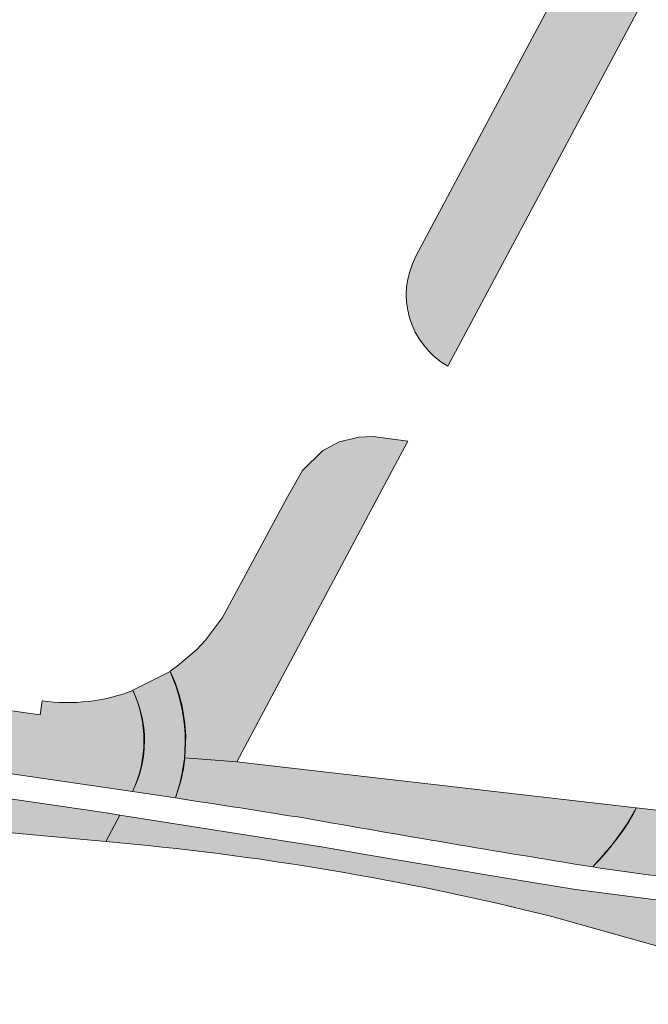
# Model space of a CAD drawing. Header units: metres. Extents: x 0 to 168310, y 0 to 462960.
# Tile 544 of 594: x 167715 to 167760, y 462509 to 462579. Entities that reach past the tile are written whole.
import ezdxf

# ---------------------------------------------------------------- set-up
doc = ezdxf.new("R2010")
doc.units = ezdxf.units.M
doc.header["$LTSCALE"] = 0.2
for name, color, linetype, lineweight in [('B_WE_GR_GRAS_BRM_RVA kruidenmengsel 2_B102-A', 141, 'Continuous', 18), ('B_WE_GR_GRAS_BRM_RVA kruidenmengsel 2_B102-G', 141, 'Continuous', 18), ('B_WE_GR_GRAS_BRM_RVA kruidenmengsel Barneveld_B116-A', 83, 'Continuous', 18), ('B_WE_GR_GRAS_BRM_RVA kruidenmengsel Barneveld_B116-G', 83, 'Continuous', 18)]:
    doc.layers.add(name, color=color, linetype=linetype, lineweight=lineweight)

msp = doc.modelspace()

# ---------------------------------------------------------------- hatches: boundary and pattern name
at = {"layer": 'B_WE_GR_GRAS_BRM_RVA kruidenmengsel 2_B102-A', "transparency": 33554687}
h = msp.add_hatch(color=256, dxfattribs=at)
h.dxf.hatch_style = 1
edge = h.paths.add_edge_path()
edge.add_line((167759.5202230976, 462522.5763687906), (167791.5041099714, 462518.8995741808))
edge.add_line((167791.5041099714, 462518.8995741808), (167820.2793562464, 462515.5964838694))
edge.add_line((167820.2793562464, 462515.5964838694), (167827.0756302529, 462533.7697522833))
edge.add_arc((167910.5451182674, 462523.5187779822), 84.09659864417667, 172.9985056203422, 186.6972424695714)
edge.add_arc((167825.1110207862, 462513.486746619), 1.924484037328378, -85.21284471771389, 6.697242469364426, ccw=False)
edge.add_line((167825.2716275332, 462511.5689759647), (167822.0748178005, 462511.5833248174))
edge.add_arc((167824.8242215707, 462642.3673368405), 130.8129084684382, 260.69058166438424, 268.79567823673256, ccw=False)
edge.add_arc((165695.8797031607, 449655.0648402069), 13029.82654793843, 80.6905816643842, 80.7138901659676)
edge.add_arc((167763.8273636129, 462297.2742129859), 219.6031593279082, 80.93362567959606, 84.938526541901)
edge.add_arc((167739.7163723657, 462038.6626925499), 479.3349391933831, 84.7949573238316, 87.00850295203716)
edge.add_arc((167775.0654964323, 462636.9769569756), 120.0779965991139, 261.0622548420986, 265.0631151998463, ccw=False)
edge.add_arc((167743.3573682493, 462531.2343189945), 18.33570229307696, 315.3874031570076, 331.823398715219)
h = msp.add_hatch(color=256, dxfattribs=at)
h.dxf.hatch_style = 1
edge = h.paths.add_edge_path()
edge.add_line((167730.9545318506, 462525.8579369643), (167727.2490825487, 462526.145277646))
edge.add_arc((167715.8161906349, 462527.3858350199), 11.5000000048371, 345.8774657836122, 353.80719262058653, ccw=False)
edge.add_line((167726.9686161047, 462524.5798759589), (167726.5613614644, 462523.2881156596))
edge.add_arc((167530.3156308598, 461237.1591949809), 1301.014983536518, 80.90924948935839, 81.32436299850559, ccw=False)
edge.add_arc((167974.3146420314, 463868.2755054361), 1367.392569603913, 259.9576554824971, 260.830380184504)
edge.add_line((167756.410036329, 462518.356981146), (167756.4376617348, 462518.3886380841))
edge.add_line((167756.4376617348, 462518.3886380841), (167756.4651146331, 462518.420077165))
edge.add_line((167756.4651146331, 462518.420077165), (167756.4923964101, 462518.4513012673))
edge.add_line((167756.4923964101, 462518.4513012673), (167756.5195084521, 462518.4823132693))
edge.add_line((167756.5195084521, 462518.4823132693), (167756.5464521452, 462518.5131160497))
edge.add_line((167756.5464521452, 462518.5131160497), (167756.5732288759, 462518.543712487))
edge.add_line((167756.5732288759, 462518.543712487), (167756.5998400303, 462518.5741054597))
edge.add_line((167756.5998400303, 462518.5741054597), (167756.6262869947, 462518.6042978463))
edge.add_line((167756.6262869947, 462518.6042978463), (167756.6525711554, 462518.6342925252))
edge.add_line((167756.6525711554, 462518.6342925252), (167756.6786938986, 462518.6640923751))
edge.add_line((167756.6786938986, 462518.6640923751), (167756.7046566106, 462518.6937002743))
edge.add_line((167756.7046566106, 462518.6937002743), (167756.7304606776, 462518.7231191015))
edge.add_line((167756.7304606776, 462518.7231191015), (167756.756107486, 462518.7523517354))
edge.add_line((167756.756107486, 462518.7523517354), (167756.7815984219, 462518.7814010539))
edge.add_line((167756.7815984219, 462518.7814010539), (167756.8069348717, 462518.810269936))
edge.add_line((167756.8069348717, 462518.810269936), (167756.8321182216, 462518.8389612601))
edge.add_line((167756.8321182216, 462518.8389612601), (167756.8571498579, 462518.8674779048))
edge.add_line((167756.8571498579, 462518.8674779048), (167756.8820311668, 462518.8958227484))
edge.add_line((167756.8820311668, 462518.8958227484), (167756.9067635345, 462518.9239986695))
edge.add_line((167756.9067635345, 462518.9239986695), (167756.9313483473, 462518.9520085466))
edge.add_line((167756.9313483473, 462518.9520085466), (167756.9557869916, 462518.9798552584))
edge.add_line((167756.9557869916, 462518.9798552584), (167756.9800808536, 462519.0075416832))
edge.add_line((167756.9800808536, 462519.0075416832), (167757.0042313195, 462519.0350706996))
edge.add_line((167757.0042313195, 462519.0350706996), (167757.0282397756, 462519.0624451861))
edge.add_line((167757.0282397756, 462519.0624451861), (167757.0521076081, 462519.0896680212))
edge.add_line((167757.0521076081, 462519.0896680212), (167757.0758362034, 462519.1167420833))
edge.add_line((167757.0758362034, 462519.1167420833), (167757.0994269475, 462519.1436702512))
edge.add_line((167757.0994269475, 462519.1436702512), (167757.122881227, 462519.1704554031))
edge.add_line((167757.122881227, 462519.1704554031), (167757.1462004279, 462519.1971004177))
edge.add_line((167757.1462004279, 462519.1971004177), (167757.1693859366, 462519.2236081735))
edge.add_line((167757.1693859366, 462519.2236081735), (167757.1924391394, 462519.249981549))
edge.add_line((167757.1924391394, 462519.249981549), (167757.2153614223, 462519.2762234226))
edge.add_line((167757.2153614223, 462519.2762234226), (167757.2381541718, 462519.302336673))
edge.add_line((167757.2381541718, 462519.302336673), (167757.2608187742, 462519.3283241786))
edge.add_line((167757.2608187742, 462519.3283241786), (167757.2833566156, 462519.3541888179))
edge.add_line((167757.2833566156, 462519.3541888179), (167757.3057690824, 462519.3799334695))
edge.add_line((167757.3057690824, 462519.3799334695), (167757.3280575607, 462519.4055610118))
edge.add_line((167757.3280575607, 462519.4055610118), (167757.3502234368, 462519.4310743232))
edge.add_line((167757.3502234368, 462519.4310743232), (167757.3722680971, 462519.4564762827))
edge.add_line((167757.3722680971, 462519.4564762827), (167757.3941929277, 462519.4817697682))
edge.add_line((167757.3941929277, 462519.4817697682), (167757.415999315, 462519.5069576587))
edge.add_line((167757.415999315, 462519.5069576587), (167757.4376886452, 462519.5320428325))
edge.add_line((167757.4376886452, 462519.5320428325), (167757.4592623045, 462519.5570281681))
edge.add_line((167757.4592623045, 462519.5570281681), (167757.4807216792, 462519.581916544))
edge.add_line((167757.4807216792, 462519.581916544), (167757.5020681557, 462519.6067108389))
edge.add_line((167757.5020681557, 462519.6067108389), (167757.52330312, 462519.631413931))
edge.add_line((167757.52330312, 462519.631413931), (167757.5444279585, 462519.6560286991))
edge.add_line((167757.5444279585, 462519.6560286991), (167757.5654440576, 462519.6805580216))
edge.add_line((167757.5654440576, 462519.6805580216), (167757.5863528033, 462519.7050047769))
edge.add_line((167757.5863528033, 462519.7050047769), (167757.6071555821, 462519.7293718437))
edge.add_line((167757.6071555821, 462519.7293718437), (167757.6278537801, 462519.7536621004))
edge.add_line((167757.6278537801, 462519.7536621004), (167757.6484487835, 462519.7778784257))
edge.add_line((167757.6484487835, 462519.7778784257), (167757.6689419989, 462519.8020237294))
edge.add_line((167757.6689419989, 462519.8020237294), (167757.6893347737, 462519.8261008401))
edge.add_line((167757.6893347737, 462519.8261008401), (167757.709628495, 462519.8501125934))
edge.add_line((167757.709628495, 462519.8501125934), (167757.7298245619, 462519.8740619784))
edge.add_line((167757.7298245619, 462519.8740619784), (167757.7499243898, 462519.8979518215))
edge.add_line((167757.7499243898, 462519.8979518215), (167757.7699293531, 462519.9217850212))
edge.add_line((167757.7699293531, 462519.9217850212), (167757.7898408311, 462519.945564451))
edge.add_line((167757.7898408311, 462519.945564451), (167757.8096601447, 462519.9692928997))
edge.add_line((167757.8096601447, 462519.9692928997), (167757.8293887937, 462519.9929733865))
edge.add_line((167757.8293887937, 462519.9929733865), (167757.8490281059, 462520.0166087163))
edge.add_line((167757.8490281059, 462520.0166087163), (167757.8685794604, 462520.0402017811))
edge.add_line((167757.8685794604, 462520.0402017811), (167757.888044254, 462520.063755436))
edge.add_line((167757.888044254, 462520.063755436), (167757.9074238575, 462520.0872725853))
edge.add_line((167757.9074238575, 462520.0872725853), (167757.926719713, 462520.1107561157))
edge.add_line((167757.926719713, 462520.1107561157), (167757.9459331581, 462520.1342089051))
edge.add_line((167757.9459331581, 462520.1342089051), (167757.9650655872, 462520.1576338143))
edge.add_line((167757.9650655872, 462520.1576338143), (167757.9841183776, 462520.1810337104))
edge.add_line((167757.9841183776, 462520.1810337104), (167758.0030929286, 462520.2044115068))
edge.add_line((167758.0030929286, 462520.2044115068), (167758.0219906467, 462520.2277700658))
edge.add_line((167758.0219906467, 462520.2277700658), (167758.0408128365, 462520.2511121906))
edge.add_line((167758.0408128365, 462520.2511121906), (167758.0595609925, 462520.2744409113))
edge.add_line((167758.0595609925, 462520.2744409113), (167758.0782364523, 462520.2977590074))
edge.add_line((167758.0782364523, 462520.2977590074), (167758.0968406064, 462520.3210693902))
edge.add_line((167758.0968406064, 462520.3210693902), (167758.1153748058, 462520.3443749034))
edge.add_line((167758.1153748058, 462520.3443749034), (167758.1338404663, 462520.3676784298))
edge.add_line((167758.1338404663, 462520.3676784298), (167758.1522390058, 462520.390982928))
edge.add_line((167758.1522390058, 462520.390982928), (167758.1705717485, 462520.4142911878))
edge.add_line((167758.1705717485, 462520.4142911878), (167758.188839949, 462520.4376064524))
edge.add_line((167758.188839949, 462520.4376064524), (167758.2070447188, 462520.4609319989))
edge.add_line((167758.2070447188, 462520.4609319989), (167758.2251871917, 462520.4842711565))
edge.add_line((167758.2251871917, 462520.4842711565), (167758.2432685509, 462520.5076273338))
edge.add_line((167758.2432685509, 462520.5076273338), (167758.2612898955, 462520.5310038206))
edge.add_line((167758.2612898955, 462520.5310038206), (167758.2792523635, 462520.5544039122))
edge.add_line((167758.2792523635, 462520.5544039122), (167758.2971570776, 462520.5778309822))
edge.add_line((167758.2971570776, 462520.5778309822), (167758.3150051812, 462520.6012883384))
edge.add_line((167758.3150051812, 462520.6012883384), (167758.3327978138, 462520.624779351))
edge.add_line((167758.3327978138, 462520.624779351), (167758.35053608, 462520.6483072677))
edge.add_line((167758.35053608, 462520.6483072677), (167758.3682211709, 462520.6718755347))
edge.add_line((167758.3682211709, 462520.6718755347), (167758.3858541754, 462520.6954873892))
edge.add_line((167758.3858541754, 462520.6954873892), (167758.4034362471, 462520.7191462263))
edge.add_line((167758.4034362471, 462520.7191462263), (167758.4209685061, 462520.7428553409))
edge.add_line((167758.4209685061, 462520.7428553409), (167758.43845209, 462520.766618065))
edge.add_line((167758.43845209, 462520.766618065), (167758.4558881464, 462520.7904377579))
edge.add_line((167758.4558881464, 462520.7904377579), (167758.4732777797, 462520.8143176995))
edge.add_line((167758.4732777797, 462520.8143176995), (167758.4906221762, 462520.8382612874))
edge.add_line((167758.4906221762, 462520.8382612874), (167758.5079224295, 462520.8622718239))
edge.add_line((167758.5079224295, 462520.8622718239), (167758.5251796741, 462520.8863526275))
edge.add_line((167758.5251796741, 462520.8863526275), (167758.5423950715, 462520.9105070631))
edge.add_line((167758.5423950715, 462520.9105070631), (167758.5595697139, 462520.9347384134))
edge.add_line((167758.5595697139, 462520.9347384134), (167758.5767047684, 462520.9590500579))
edge.add_line((167758.5767047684, 462520.9590500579), (167758.5938013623, 462520.9834452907))
edge.add_line((167758.5938013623, 462520.9834452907), (167758.6108606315, 462521.0079274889))
edge.add_line((167758.6108606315, 462521.0079274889), (167758.6278837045, 462521.0324999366))
edge.add_line((167758.6278837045, 462521.0324999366), (167758.6448717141, 462521.0571659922))
edge.add_line((167758.6448717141, 462521.0571659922), (167758.6618258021, 462521.081928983))
edge.add_line((167758.6618258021, 462521.081928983), (167758.678747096, 462521.1067922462))
edge.add_line((167758.678747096, 462521.1067922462), (167758.69563673, 462521.1317590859))
edge.add_line((167758.69563673, 462521.1317590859), (167758.7124958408, 462521.1568328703))
edge.add_line((167758.7124958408, 462521.1568328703), (167758.7293255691, 462521.1820169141))
edge.add_line((167758.7293255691, 462521.1820169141), (167758.7461270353, 462521.2073145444))
edge.add_line((167758.7461270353, 462521.2073145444), (167758.7629013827, 462521.2327291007))
edge.add_line((167758.7629013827, 462521.2327291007), (167758.7796497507, 462521.2582639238))
edge.add_line((167758.7796497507, 462521.2582639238), (167758.7963732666, 462521.2839223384))
edge.add_line((167758.7963732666, 462521.2839223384), (167758.8130730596, 462521.3097076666))
edge.add_line((167758.8130730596, 462521.3097076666), (167758.8297502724, 462521.3356232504))
edge.add_line((167758.8297502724, 462521.3356232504), (167758.8464060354, 462521.3616724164))
edge.add_line((167758.8464060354, 462521.3616724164), (167758.86304148, 462521.3878584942))
edge.add_line((167758.86304148, 462521.3878584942), (167758.8796577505, 462521.414184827))
edge.add_line((167758.8796577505, 462521.414184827), (167758.8962559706, 462521.4406547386))
edge.add_line((167758.8962559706, 462521.4406547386), (167758.9128372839, 462521.4672715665))
edge.add_line((167758.9128372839, 462521.4672715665), (167758.9294028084, 462521.4940386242))
edge.add_line((167758.9294028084, 462521.4940386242), (167758.945953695, 462521.5209592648))
edge.add_line((167758.945953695, 462521.5209592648), (167758.9624910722, 462521.5480368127))
edge.add_line((167758.9624910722, 462521.5480368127), (167758.979016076, 462521.575274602))
edge.add_line((167758.979016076, 462521.575274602), (167758.9955298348, 462521.60267596))
edge.add_line((167758.9955298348, 462521.60267596), (167759.0120334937, 462521.6302442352))
edge.add_line((167759.0120334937, 462521.6302442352), (167759.0285281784, 462521.6579827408))
edge.add_line((167759.0285281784, 462521.6579827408), (167759.0450150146, 462521.6858947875))
edge.add_line((167759.0450150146, 462521.6858947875), (167759.0614951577, 462521.7139837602))
edge.add_line((167759.0614951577, 462521.7139837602), (167759.0779697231, 462521.7422529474))
edge.add_line((167759.0779697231, 462521.7422529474), (167759.0944398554, 462521.7707056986))
edge.add_line((167759.0944398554, 462521.7707056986), (167759.1109066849, 462521.799345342))
edge.add_line((167759.1109066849, 462521.799345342), (167759.1273713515, 462521.8281752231))
edge.add_line((167759.1273713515, 462521.8281752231), (167759.143834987, 462521.8571986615))
edge.add_line((167759.143834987, 462521.8571986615), (167759.1602987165, 462521.8864189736))
edge.add_line((167759.1602987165, 462521.8864189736), (167759.1767636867, 462521.915839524))
edge.add_line((167759.1767636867, 462521.915839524), (167759.1932310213, 462521.9454636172))
edge.add_line((167759.1932310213, 462521.9454636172), (167759.2097018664, 462521.9752946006))
edge.add_line((167759.2097018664, 462521.9752946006), (167759.2261773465, 462522.0053358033))
edge.add_line((167759.2261773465, 462522.0053358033), (167759.2426586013, 462522.0355905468))
edge.add_line((167759.2426586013, 462522.0355905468), (167759.2591467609, 462522.0660621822))
edge.add_line((167759.2591467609, 462522.0660621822), (167759.2756429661, 462522.0967540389))
edge.add_line((167759.2756429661, 462522.0967540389), (167759.2921483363, 462522.1276694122))
edge.add_line((167759.2921483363, 462522.1276694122), (167759.3086640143, 462522.1588116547))
edge.add_line((167759.3086640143, 462522.1588116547), (167759.3251911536, 462522.19018415))
edge.add_line((167759.3251911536, 462522.19018415), (167759.341730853, 462522.2217901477))
edge.add_line((167759.341730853, 462522.2217901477), (167759.3582842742, 462522.2536330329))
edge.add_line((167759.3582842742, 462522.2536330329), (167759.3748525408, 462522.2857161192))
edge.add_line((167759.3748525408, 462522.2857161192), (167759.3914367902, 462522.3180427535))
edge.add_line((167759.3914367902, 462522.3180427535), (167759.4080381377, 462522.3506162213))
edge.add_line((167759.4080381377, 462522.3506162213), (167759.4246577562, 462522.3834399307))
edge.add_line((167759.4246577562, 462522.3834399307), (167759.4412967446, 462522.4165171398))
edge.add_line((167759.4412967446, 462522.4165171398), (167759.4579562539, 462522.4498512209))
edge.add_line((167759.4579562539, 462522.4498512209), (167759.4746374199, 462522.4834455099))
edge.add_line((167759.4746374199, 462522.4834455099), (167759.4913413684, 462522.5173033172))
edge.add_line((167759.4913413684, 462522.5173033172), (167759.5080692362, 462522.5514279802))
edge.add_line((167759.5080692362, 462522.5514279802), (167759.5202176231, 462522.5763694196))
edge.add_line((167759.5202176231, 462522.5763694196), (167730.9545318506, 462525.8579369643))
at = {"layer": 'B_WE_GR_GRAS_BRM_RVA kruidenmengsel Barneveld_B116-A', "transparency": 33554687}
h = msp.add_hatch(color=256, dxfattribs=at)
h.dxf.hatch_style = 1
edge = h.paths.add_edge_path()
edge.add_arc((167782.7885514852, 462616.984398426), 13.2797677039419, 74.2180522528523, 85.72097053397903)
edge.add_arc((167783.6739169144, 462624.3781000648), 5.84999999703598, 88.96678061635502, 151.9148606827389)
edge.add_line((167778.5127602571, 462627.1321810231), (167743.7635372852, 462562.0120243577))
edge.add_arc((167748.924693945, 462559.257943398), 5.84999999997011, 151.9148606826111, 240.6415163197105)
edge.add_line((167746.0566007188, 462554.1592630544), (167763.0794054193, 462586.0600543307))
edge.add_line((167763.0794054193, 462586.0600543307), (167772.3564146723, 462603.4451997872))
edge.add_line((167772.3564146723, 462603.4451997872), (167786.4003437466, 462629.7635684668))
h = msp.add_hatch(color=256, dxfattribs=at)
h.dxf.hatch_style = 1
h.paths.add_polyline_path([(167740.9527003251, 462544.5945371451), (167743.195880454, 462548.7982639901), (167740.7186665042, 462549.1225980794), (167739.7086192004, 462549.0904068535), (167738.2875465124, 462548.7368707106), (167737.081398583, 462548.0994182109), (167735.6431691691, 462546.6874558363), (167734.5922003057, 462544.8249090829), (167729.9445789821, 462536.1965930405), (167728.7146436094, 462534.5598744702), (167728.0733193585, 462533.8821992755), (167726.7264573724, 462532.724784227), (167726.1918539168, 462532.3452313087), (167726.5668269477, 462531.4691938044), (167726.8409564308, 462530.6576142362), (167727.0485011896, 462529.8526547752), (167727.2500357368, 462528.6175761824), (167727.3105220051, 462527.7468702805), (167727.2490825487, 462526.145277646), (167730.954531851, 462525.8579369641)])
h = msp.add_hatch(color=256, dxfattribs=at)
h.dxf.hatch_style = 1
edge = h.paths.add_edge_path()
edge.add_line((167704.9880225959, 462530.8981807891), (167716.8968011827, 462529.239409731))
edge.add_line((167716.8968011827, 462529.239409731), (167717.0347590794, 462530.2298478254))
edge.add_arc((167718.8489054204, 462543.2541087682), 13.15000000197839, 262.0703042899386, 290.8361424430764)
edge.add_arc((167715.8161906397, 462527.3858350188), 8.50000000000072, -25.310210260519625, 24.895985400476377, ccw=False)
edge.add_line((167723.5002448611, 462523.7519238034), (167712.3868735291, 462525.3748268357))
edge.add_line((167712.3868735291, 462525.3748268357), (167695.3197786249, 462527.6801969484))
edge.add_arc((167701.8550102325, 462537.7616228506), 12.0143414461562, 208.684214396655, 237.0468867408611, ccw=False)
edge.add_line((167691.3150875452, 462531.9949574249), (167700.6974429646, 462530.6880912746))
edge.add_line((167700.6974429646, 462530.6880912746), (167700.8078092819, 462531.48044175))
edge.add_line((167700.8078092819, 462531.48044175), (167704.9880225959, 462530.8981807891))
h = msp.add_hatch(color=256, dxfattribs=at)
h.dxf.hatch_style = 1
edge = h.paths.add_edge_path()
edge.add_line((167723.5151257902, 462530.981941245), (167726.1798766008, 462532.3220414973))
edge.add_arc((167715.3177648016, 462527.3383383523), 11.9508480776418, -19.810279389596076, 24.64638160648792, ccw=False)
edge.add_line((167726.5613614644, 462523.2881156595), (167723.5002448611, 462523.7519238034))
edge.add_arc((167716.2473855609, 462527.3818757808), 8.1105190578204, 333.4126927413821, 386.3514535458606)
h = msp.add_hatch(color=256, dxfattribs=at)
h.dxf.hatch_style = 1
edge = h.paths.add_edge_path()
edge.add_arc((167525.2923774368, 461204.9013956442), 1331.861529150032, 81.48041035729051, 82.61733662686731, ccw=False)
edge.add_line((167722.6044008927, 462522.0661910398), (167721.5835908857, 462520.1739206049))
edge.add_line((167721.5835908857, 462520.1739206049), (167717.1692649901, 462520.5848824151))
edge.add_line((167717.1692649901, 462520.5848824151), (167714.6033979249, 462520.8165760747))
edge.add_arc((167711.2084465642, 462483.219544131), 37.75000007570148, 84.8402769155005, 93.38275303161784)
edge.add_line((167708.9809744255, 462520.9037699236), (167703.767, 462521.467))
edge.add_line((167703.767, 462521.467), (167700.0662833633, 462521.7389063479))
edge.add_arc((167707.5012633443, 462532.1762947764), 12.81475729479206, 210.2429789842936, 234.53616981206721, ccw=False)
h = msp.add_hatch(color=256, dxfattribs=at)
h.dxf.hatch_style = 1
edge = h.paths.add_edge_path()
edge.add_line((167722.6044008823, 462522.0661910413), (167737.1528343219, 462519.779094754))
edge.add_line((167737.1528343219, 462519.779094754), (167740.4210500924, 462519.2083906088))
edge.add_line((167740.4210500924, 462519.2083906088), (167749.4979807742, 462517.6661016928))
edge.add_line((167749.4979807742, 462517.6661016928), (167755.0441120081, 462516.7546112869))
edge.add_line((167755.0441120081, 462516.7546112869), (167764.0657133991, 462515.5963235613))
edge.add_line((167764.0657133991, 462515.5963235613), (167774.5240625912, 462514.9009118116))
edge.add_line((167774.5240625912, 462514.9009118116), (167781.301542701, 462514.2908523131))
edge.add_line((167781.301542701, 462514.2908523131), (167788.7841134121, 462513.6130007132))
edge.add_arc((167810.1613455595, 462511.5249310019), 21.47896853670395, 174.4212018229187, 187.9842794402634)
edge.add_line((167788.8905894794, 462508.5414724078), (167768.4477943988, 462510.5030155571))
edge.add_line((167768.4477943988, 462510.5030155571), (167765.3799857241, 462511.4661870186))
edge.add_line((167765.3799857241, 462511.4661870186), (167753.4812675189, 462514.8164590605))
edge.add_arc((167703.5692020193, 462315.2822520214), 205.6820703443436, 75.95605076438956, 84.97538793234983)
edge.add_line((167721.5835908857, 462520.1739206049), (167722.6044008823, 462522.0661910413))

# ---------------------------------------------------------------- linework, layer by layer
at = {"layer": 'B_WE_GR_GRAS_BRM_RVA kruidenmengsel 2_B102-G', "flags": 128}
for points in [[(167759.5202230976, 462522.5763687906), (167791.5041099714, 462518.8995741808), (167820.2793562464, 462515.5964838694), (167827.0756302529, 462533.7697522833, 0.05984329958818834), (167827.0223726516, 462513.711185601, -0.4240118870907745), (167825.2716275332, 462511.5689759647), (167822.0748178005, 462511.5833248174, -0.03537990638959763), (167803.6631354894, 462513.2773470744, 0.0001017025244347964), (167798.4321105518, 462514.1337506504, 0.01747645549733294), (167783.2017477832, 462516.0210548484, 0.009658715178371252), (167764.7317865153, 462517.3444375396, -0.01745882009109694), (167756.4100350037, 462518.3569796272, 0.07183876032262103)], [(167730.9545318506, 462525.8579369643), (167727.2490825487, 462526.145277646, -0.03461377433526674), (167726.9686161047, 462524.5798759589), (167726.5613614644, 462523.2881156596, -0.001811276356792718), (167735.8742587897, 462521.8325534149, 0.003807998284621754), (167756.410036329, 462518.356981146), (167756.4376617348, 462518.3886380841), (167756.4651146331, 462518.420077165), (167756.4923964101, 462518.4513012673), (167756.5195084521, 462518.4823132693), (167756.5464521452, 462518.5131160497), (167756.5732288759, 462518.543712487), (167756.5998400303, 462518.5741054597), (167756.6262869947, 462518.6042978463), (167756.6525711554, 462518.6342925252), (167756.6786938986, 462518.6640923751), (167756.7046566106, 462518.6937002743), (167756.7304606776, 462518.7231191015), (167756.756107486, 462518.7523517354), (167756.7815984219, 462518.7814010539), (167756.8069348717, 462518.810269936), (167756.8321182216, 462518.8389612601), (167756.8571498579, 462518.8674779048), (167756.8820311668, 462518.8958227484), (167756.9067635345, 462518.9239986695), (167756.9313483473, 462518.9520085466), (167756.9557869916, 462518.9798552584), (167756.9800808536, 462519.0075416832), (167757.0042313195, 462519.0350706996), (167757.0282397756, 462519.0624451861), (167757.0521076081, 462519.0896680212), (167757.0758362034, 462519.1167420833), (167757.0994269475, 462519.1436702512), (167757.122881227, 462519.1704554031), (167757.1462004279, 462519.1971004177), (167757.1693859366, 462519.2236081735), (167757.1924391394, 462519.249981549), (167757.2153614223, 462519.2762234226), (167757.2381541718, 462519.302336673), (167757.2608187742, 462519.3283241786), (167757.2833566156, 462519.3541888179), (167757.3057690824, 462519.3799334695), (167757.3280575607, 462519.4055610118), (167757.3502234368, 462519.4310743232), (167757.3722680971, 462519.4564762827), (167757.3941929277, 462519.4817697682), (167757.415999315, 462519.5069576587), (167757.4376886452, 462519.5320428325), (167757.4592623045, 462519.5570281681), (167757.4807216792, 462519.581916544), (167757.5020681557, 462519.6067108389), (167757.52330312, 462519.631413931), (167757.5444279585, 462519.6560286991), (167757.5654440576, 462519.6805580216), (167757.5863528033, 462519.7050047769), (167757.6071555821, 462519.7293718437), (167757.6278537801, 462519.7536621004), (167757.6484487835, 462519.7778784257), (167757.6689419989, 462519.8020237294), (167757.6893347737, 462519.8261008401), (167757.709628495, 462519.8501125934), (167757.7298245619, 462519.8740619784), (167757.7499243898, 462519.8979518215), (167757.7699293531, 462519.9217850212), (167757.7898408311, 462519.945564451), (167757.8096601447, 462519.9692928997), (167757.8293887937, 462519.9929733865), (167757.8490281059, 462520.0166087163), (167757.8685794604, 462520.0402017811), (167757.888044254, 462520.063755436), (167757.9074238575, 462520.0872725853), (167757.926719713, 462520.1107561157), (167757.9459331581, 462520.1342089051), (167757.9650655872, 462520.1576338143), (167757.9841183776, 462520.1810337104), (167758.0030929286, 462520.2044115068), (167758.0219906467, 462520.2277700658), (167758.0408128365, 462520.2511121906), (167758.0595609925, 462520.2744409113), (167758.0782364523, 462520.2977590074), (167758.0968406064, 462520.3210693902), (167758.1153748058, 462520.3443749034), (167758.1338404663, 462520.3676784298), (167758.1522390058, 462520.390982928), (167758.1705717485, 462520.4142911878), (167758.188839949, 462520.4376064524), (167758.2070447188, 462520.4609319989), (167758.2251871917, 462520.4842711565), (167758.2432685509, 462520.5076273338), (167758.2612898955, 462520.5310038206), (167758.2792523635, 462520.5544039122), (167758.2971570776, 462520.5778309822), (167758.3150051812, 462520.6012883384), (167758.3327978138, 462520.624779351), (167758.35053608, 462520.6483072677), (167758.3682211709, 462520.6718755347), (167758.3858541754, 462520.6954873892), (167758.4034362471, 462520.7191462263), (167758.4209685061, 462520.7428553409), (167758.43845209, 462520.766618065), (167758.4558881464, 462520.7904377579), (167758.4732777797, 462520.8143176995), (167758.4906221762, 462520.8382612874), (167758.5079224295, 462520.8622718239), (167758.5251796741, 462520.8863526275), (167758.5423950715, 462520.9105070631), (167758.5595697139, 462520.9347384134), (167758.5767047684, 462520.9590500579), (167758.5938013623, 462520.9834452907), (167758.6108606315, 462521.0079274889), (167758.6278837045, 462521.0324999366), (167758.6448717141, 462521.0571659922), (167758.6618258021, 462521.081928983), (167758.678747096, 462521.1067922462), (167758.69563673, 462521.1317590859), (167758.7124958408, 462521.1568328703), (167758.7293255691, 462521.1820169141), (167758.7461270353, 462521.2073145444), (167758.7629013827, 462521.2327291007), (167758.7796497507, 462521.2582639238), (167758.7963732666, 462521.2839223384), (167758.8130730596, 462521.3097076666), (167758.8297502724, 462521.3356232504), (167758.8464060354, 462521.3616724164), (167758.86304148, 462521.3878584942), (167758.8796577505, 462521.414184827), (167758.8962559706, 462521.4406547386), (167758.9128372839, 462521.4672715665), (167758.9294028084, 462521.4940386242), (167758.945953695, 462521.5209592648), (167758.9624910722, 462521.5480368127), (167758.979016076, 462521.575274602), (167758.9955298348, 462521.60267596), (167759.0120334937, 462521.6302442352), (167759.0285281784, 462521.6579827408), (167759.0450150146, 462521.6858947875), (167759.0614951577, 462521.7139837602), (167759.0779697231, 462521.7422529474), (167759.0944398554, 462521.7707056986), (167759.1109066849, 462521.799345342), (167759.1273713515, 462521.8281752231), (167759.143834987, 462521.8571986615), (167759.1602987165, 462521.8864189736), (167759.1767636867, 462521.915839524), (167759.1932310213, 462521.9454636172), (167759.2097018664, 462521.9752946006), (167759.2261773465, 462522.0053358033), (167759.2426586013, 462522.0355905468), (167759.2591467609, 462522.0660621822), (167759.2756429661, 462522.0967540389), (167759.2921483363, 462522.1276694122), (167759.3086640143, 462522.1588116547), (167759.3251911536, 462522.19018415), (167759.341730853, 462522.2217901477), (167759.3582842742, 462522.2536330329), (167759.3748525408, 462522.2857161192), (167759.3914367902, 462522.3180427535), (167759.4080381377, 462522.3506162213), (167759.4246577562, 462522.3834399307), (167759.4412967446, 462522.4165171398), (167759.4579562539, 462522.4498512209), (167759.4746374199, 462522.4834455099), (167759.4913413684, 462522.5173033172), (167759.5080692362, 462522.5514279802), (167759.5202176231, 462522.5763694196)]]:
    msp.add_lwpolyline(points, format="xyb", close=True, dxfattribs=at)
at = {"layer": 'B_WE_GR_GRAS_BRM_RVA kruidenmengsel Barneveld_B116-A', "transparency": 33554687, "flags": 128}
msp.add_lwpolyline([(167723.5151257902, 462530.981941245), (167726.1798766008, 462532.3220414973, -0.1964489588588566), (167726.5613614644, 462523.2881156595), (167723.5002448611, 462523.7519238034, 0.2351867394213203), (167723.5151257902, 462530.981941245)], format="xyb", close=True, dxfattribs=at)
at = {"layer": 'B_WE_GR_GRAS_BRM_RVA kruidenmengsel Barneveld_B116-G', "flags": 128}
for points in [[(167786.4003437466, 462629.7635684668, 0.05023313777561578), (167783.7794047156, 462630.2271489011, 0.2817846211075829), (167778.5127602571, 462627.1321810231), (167743.7635372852, 462562.0120243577, 0.407719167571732), (167746.0566007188, 462554.1592630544), (167763.0794054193, 462586.0600543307), (167772.3564146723, 462603.4451997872)], [(167704.9880225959, 462530.8981807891), (167716.8968011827, 462529.239409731), (167717.0347590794, 462530.2298478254, 0.1261779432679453), (167723.5263155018, 462530.9640992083, -0.2226387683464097), (167723.5002448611, 462523.7519238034), (167712.3868735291, 462525.3748268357), (167695.3197786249, 462527.6801969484, -0.1243911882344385), (167691.3150875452, 462531.9949574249), (167700.6974429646, 462530.6880912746), (167700.8078092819, 462531.48044175)], [(167696.4306300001, 462525.7219100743, -0.004960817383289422), (167722.6044008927, 462522.0661910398), (167721.5835908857, 462520.1739206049), (167717.1692649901, 462520.5848824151), (167714.6033979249, 462520.8165760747, 0.03729085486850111), (167708.9809744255, 462520.9037699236), (167703.767, 462521.467), (167700.0662833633, 462521.7389063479, -0.1063978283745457)], [(167722.6044008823, 462522.0661910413), (167737.1528343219, 462519.779094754), (167740.4210500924, 462519.2083906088), (167749.4979807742, 462517.6661016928), (167755.0441120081, 462516.7546112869), (167764.0657133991, 462515.5963235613), (167774.5240625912, 462514.9009118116), (167781.301542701, 462514.2908523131), (167788.7841134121, 462513.6130007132, 0.05924927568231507), (167788.8905894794, 462508.5414724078), (167768.4477943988, 462510.5030155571), (167765.3799857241, 462511.4661870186), (167753.4812675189, 462514.8164590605, 0.03937461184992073), (167721.5835908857, 462520.1739206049)]]:
    msp.add_lwpolyline(points, format="xyb", close=True, dxfattribs=at)
at = {"layer": 'B_WE_GR_GRAS_BRM_RVA kruidenmengsel Barneveld_B116-G'}
msp.add_lwpolyline([(167740.9527003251, 462544.5945371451), (167743.195880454, 462548.7982639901), (167740.7186665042, 462549.1225980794), (167739.7086192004, 462549.0904068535), (167738.2875465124, 462548.7368707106), (167737.081398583, 462548.0994182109), (167735.6431691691, 462546.6874558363), (167734.5922003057, 462544.8249090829), (167729.9445789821, 462536.1965930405), (167728.7146436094, 462534.5598744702), (167728.0733193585, 462533.8821992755), (167726.7264573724, 462532.724784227), (167726.1918539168, 462532.3452313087), (167726.5668269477, 462531.4691938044), (167726.8409564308, 462530.6576142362), (167727.0485011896, 462529.8526547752), (167727.2500357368, 462528.6175761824), (167727.3105220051, 462527.7468702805), (167727.2490825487, 462526.145277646), (167730.954531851, 462525.8579369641)], close=True, dxfattribs=at)

doc.saveas('drawing.dxf')
